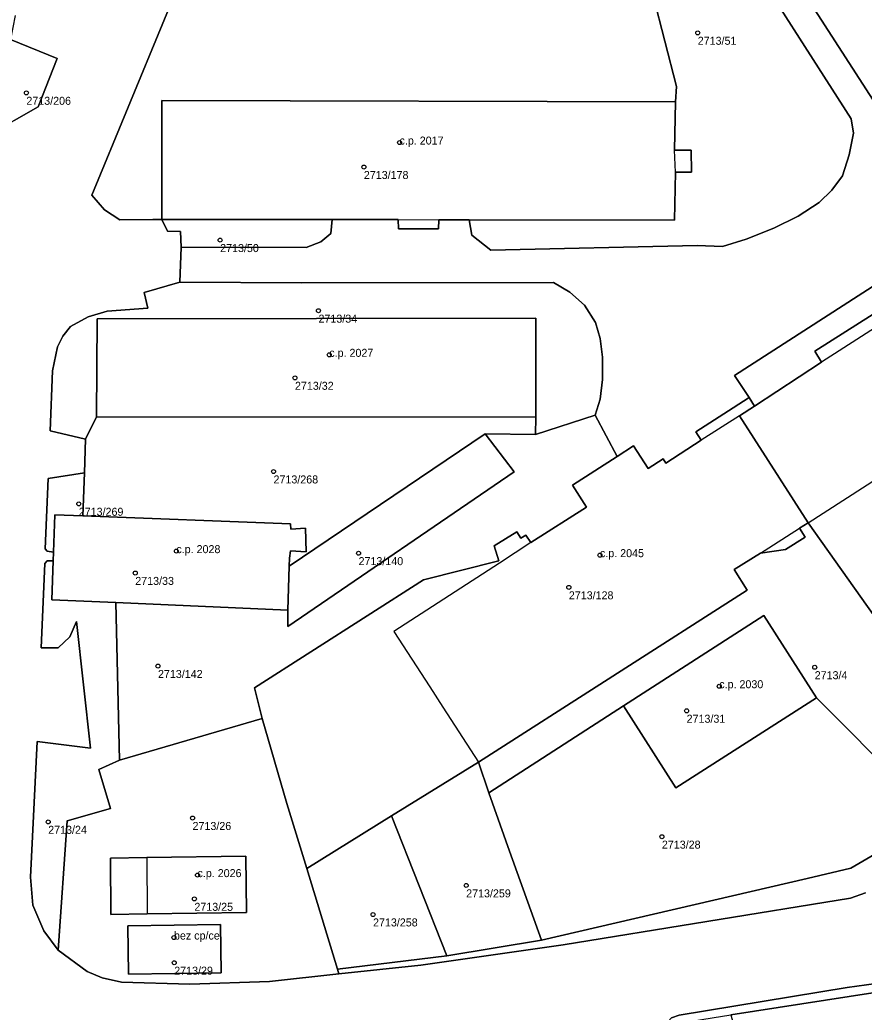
# Model space of a CAD drawing. Extents: x -878211 to -870363, y -1058464 to -1052522.
# Drawn here: x -873657.2 to -873551.6, y -1055216.6 to -1055092.6 of the extents above; entities that cross this region are included whole.
import ezdxf

# ---------------------------------------------------------------- set-up
doc = ezdxf.new("R2010")
doc.units = 0
for name, color, linetype in [('Definiční body', 7, 'Continuous'), ('Polygon budovy', 7, 'Continuous'), ('Polygon parcely', 7, 'Continuous')]:
    doc.layers.add(name, color=color, linetype=linetype)

msp = doc.modelspace()

# ---------------------------------------------------------------- linework, layer by layer
at = {"layer": 'Definiční body'}
for centre in [(-873572.44, -1055094.24994), (-873656.35, -1055101.74994), (-873609.71, -1055107.95994), (-873614.17, -1055111.01994), (-873632.13, -1055120.14994), (-873619.84, -1055128.96994), (-873618.49, -1055134.47994), (-873622.78, -1055137.35994), (-873625.46, -1055149.05994), (-873649.8, -1055153.09994), (-873637.6, -1055159.00994), (-873614.83, -1055159.26994), (-873584.66, -1055159.50994), (-873642.74, -1055161.73994), (-873588.55, -1055163.53994), (-873639.9, -1055173.36994), (-873557.82, -1055173.51994), (-873569.75, -1055175.88994), (-873573.83, -1055178.95994), (-873653.62, -1055192.83994), (-873635.58, -1055192.35994), (-873576.92, -1055194.68994), (-873634.96, -1055199.48994), (-873601.38, -1055200.77994), (-873635.35, -1055202.45994), (-873613.02, -1055204.40994), (-873637.9, -1055207.28994), (-873637.87, -1055210.43994)]:
    msp.add_circle(centre, 0.25, dxfattribs=at)
at = {"layer": 'Polygon budovy'}
for points in [[(-873575.22, -1055102.87), (-873639.41, -1055102.69), (-873639.4, -1055117.56), (-873618.15, -1055117.57), (-873609.87, -1055117.57), (-873604.81, -1055117.62), (-873601.01, -1055117.63), (-873575.33, -1055117.66), (-873575.21, -1055111.67), (-873575.33, -1055108.89)], [(-873567.23, -1055142.1), (-873558.63, -1055155.46), (-873502.45, -1055119.29), (-873505.81, -1055114.04), (-873503.72, -1055112.69), (-873505.6, -1055109.73), (-873507.7, -1055111.11), (-873511.03, -1055105.95), (-873523.99, -1055114.26), (-873527.01, -1055116.19), (-873528.52, -1055117.16), (-873533.42, -1055120.29), (-873539.17, -1055123.98), (-873556.96, -1055135.39), (-873565.33, -1055140.89)], [(-873647.52, -1055129.99), (-873647.57, -1055142.23), (-873592.66, -1055142.28), (-873592.69, -1055129.91)], [(-873578.64, -1055148.67), (-873580.47, -1055145.86), (-873582.5, -1055147.17), (-873588.08, -1055150.77), (-873586.33, -1055153.52), (-873593.29, -1055157.94), (-873597.2, -1055160.52), (-873610.41, -1055169.04), (-873605.92, -1055175.96), (-873604.3, -1055178.49), (-873599.85, -1055185.38), (-873566.26, -1055163.88), (-873567.9, -1055161.32), (-873564.6, -1055159.26), (-873559.71, -1055156.14), (-873558.63, -1055155.46), (-873567.23, -1055142.1), (-873572, -1055145.15), (-873576.44, -1055148.02), (-873576.78, -1055147.48)], [(-873652.99, -1055160.21), (-873653.15, -1055165.09), (-873645.16, -1055165.44), (-873623.66, -1055166.4), (-873623.5, -1055160.88), (-873623.46, -1055159.89), (-873623.32, -1055158.98), (-873621.4, -1055159.1), (-873621.47, -1055156.15), (-873623.3, -1055156.26), (-873623.33, -1055155.6), (-873649.29, -1055154.6), (-873652.8, -1055154.47), (-873652.95, -1055159.13)], [(-873564.16, -1055167.06), (-873581.71, -1055178.35), (-873575.16, -1055188.58), (-873557.58, -1055177.33)], [(-873641.28, -1055197.29), (-873641.25, -1055204.34), (-873628.84, -1055204.14), (-873628.94, -1055197.11)], [(-873632.08, -1055205.67), (-873643.66, -1055205.83), (-873643.59, -1055211.87), (-873632, -1055211.71)]]:
    msp.add_lwpolyline(points, close=True, dxfattribs=at)
at = {"layer": 'Polygon parcely'}
for points in [[(-873550.51, -1055102.64), (-873558.72, -1055089.92), (-873561.94, -1055084.9), (-873562.19, -1055082.74), (-873561.49, -1055080.6), (-873560.81, -1055079.76), (-873561.62, -1055078.57), (-873564.13, -1055080.14), (-873589.07, -1055041.3), (-873589.67, -1055039.58), (-873589.62, -1055037.63), (-873588.84, -1055035.84), (-873587.66, -1055034.51), (-873572.68, -1055024.84), (-873571.76, -1055024.35), (-873570.29, -1055024.12), (-873568.37, -1055024.56), (-873567.23, -1055025.12), (-873563.45, -1055022.84), (-873563.55, -1055021.39), (-873562.91, -1055019.5), (-873562.16, -1055018.26), (-873561.42, -1055017.68), (-873542.17, -1055005.27)], [(-873515.8, -1055050.92), (-873560.81, -1055079.76), (-873561.49, -1055080.6), (-873562.19, -1055082.74), (-873561.94, -1055084.9), (-873558.72, -1055089.92), (-873550.51, -1055102.64)], [(-873551.46, -1055201.71), (-873553.36, -1055202.35), (-873589.25, -1055208.21), (-873607.04, -1055210.73), (-873617.28, -1055211.83), (-873625.95, -1055212.77), (-873635.93, -1055213.11), (-873644.44, -1055212.88), (-873646.88, -1055212.32), (-873648.73, -1055211.52), (-873652.37, -1055208.85), (-873654.16, -1055206.47), (-873655.53, -1055203.24), (-873655.84, -1055199.75), (-873654.99, -1055182.81), (-873648.35, -1055183.63), (-873650.07, -1055167.82), (-873650.93, -1055169.72), (-873652.39, -1055171.1), (-873654.48, -1055171.09), (-873654.06, -1055160.56), (-873653.74, -1055160.2), (-873652.99, -1055160.21), (-873652.95, -1055159.13), (-873653.77, -1055159.03), (-873654, -1055158.73), (-873653.61, -1055149.92), (-873649.1, -1055149.21), (-873648.95, -1055145.01), (-873653.37, -1055143.99), (-873653.07, -1055136.46), (-873652.46, -1055133.5), (-873651.81, -1055132.13), (-873650.84, -1055130.96), (-873648.63, -1055129.75), (-873646.25, -1055129.01), (-873641.17, -1055128.64), (-873641.62, -1055126.69), (-873637.18, -1055125.39), (-873637, -1055121.01), (-873637.08, -1055119.07), (-873638.73, -1055119.03), (-873639.4, -1055117.56), (-873640.56, -1055117.57), (-873644.66, -1055117.62), (-873646.57, -1055116.36), (-873648.18, -1055114.52), (-873630.02, -1055070.5)], [(-873579.46, -1055083.9), (-873575.1, -1055100.96), (-873575.22, -1055102.87), (-873575.33, -1055108.89), (-873573.25, -1055108.91), (-873573.24, -1055111.67), (-873575.21, -1055111.67), (-873575.33, -1055117.66), (-873601.01, -1055117.63), (-873600.69, -1055119.54), (-873598.28, -1055121.4), (-873572.52, -1055120.84), (-873569.34, -1055120.96), (-873566.4, -1055120.01), (-873562.95, -1055118.67), (-873559.87, -1055117.14), (-873557.25, -1055115.44), (-873555.67, -1055113.92), (-873554.33, -1055112.13), (-873553.52, -1055109.51), (-873552.96, -1055106.79), (-873553.27, -1055105.01), (-873567.87, -1055082.12)], [(-873567.87, -1055082.12), (-873553.27, -1055105.01), (-873552.96, -1055106.79), (-873553.52, -1055109.51)], [(-873657.73, -1055092.1), (-873658.32, -1055095.06), (-873652.51, -1055097.46), (-873654.86, -1055103.51)], [(-873553.52, -1055109.51), (-873554.33, -1055112.13), (-873555.67, -1055113.92), (-873557.25, -1055115.44), (-873559.87, -1055117.14), (-873562.95, -1055118.67), (-873566.4, -1055120.01), (-873569.34, -1055120.96), (-873572.52, -1055120.84), (-873598.28, -1055121.4), (-873600.69, -1055119.54), (-873601.01, -1055117.63), (-873604.81, -1055117.62), (-873604.85, -1055118.73), (-873609.84, -1055118.72), (-873609.87, -1055117.57), (-873618.15, -1055117.57), (-873618.31, -1055119.33), (-873619.53, -1055120.36), (-873621.39, -1055121.08), (-873637, -1055121.01), (-873637.18, -1055125.39), (-873621.96, -1055125.47), (-873590.48, -1055125.46), (-873588.41, -1055126.65), (-873586.6, -1055128.29), (-873585.23, -1055130.42), (-873584.62, -1055132.46), (-873584.33, -1055134.76), (-873584.34, -1055137.58), (-873584.63, -1055140.01), (-873585.24, -1055142.02), (-873582.5, -1055147.17), (-873580.47, -1055145.86), (-873578.64, -1055148.67), (-873576.78, -1055147.48), (-873576.44, -1055148.02), (-873572, -1055145.15), (-873572.66, -1055144.1), (-873568.01, -1055141.1), (-873566.02, -1055139.82), (-873567.86, -1055137.05), (-873513.52, -1055102.08)], [(-873654.86, -1055103.51), (-873661.21, -1055107.07)], [(-873548.67, -1055169.5), (-873558.63, -1055155.46), (-873559.71, -1055156.14), (-873559.01, -1055157.26), (-873561.47, -1055158.82), (-873564.6, -1055159.26), (-873567.9, -1055161.32), (-873566.26, -1055163.88), (-873599.85, -1055185.38), (-873598.55, -1055189.22), (-873581.71, -1055178.35), (-873564.16, -1055167.06), (-873557.58, -1055177.33), (-873546.53, -1055188.47)], [(-873549.29, -1055196.3), (-873553.3, -1055198.61), (-873558.77, -1055199.89), (-873591.98, -1055207.63), (-873603.8, -1055209.56), (-873617.46, -1055211.24), (-873617.28, -1055211.83), (-873607.04, -1055210.73), (-873589.25, -1055208.21), (-873553.36, -1055202.35), (-873551.46, -1055201.71)], [(-873584.76, -1055223.49), (-873582.12, -1055233.14), (-873578.79, -1055232.86), (-873577.39, -1055227.54), (-873575.6, -1055227.39), (-873576.24, -1055225.24), (-873577.27, -1055221.44), (-873576.75, -1055218.45), (-873576.6, -1055218.28), (-873575.71, -1055217.31), (-873574.76, -1055216.97), (-873553.77, -1055213.55), (-873545.31, -1055212.35)]]:
    msp.add_lwpolyline(points, dxfattribs=at)
for points in [[(-873639.4, -1055117.56), (-873639.41, -1055102.69), (-873575.22, -1055102.87), (-873575.1, -1055100.96), (-873579.46, -1055083.9), (-873583.19, -1055078.26), (-873594.26, -1055085.33), (-873612.72, -1055056.43), (-873601.69, -1055049.36), (-873601.92, -1055049.01), (-873621.48, -1055062), (-873627.62, -1055068.11), (-873630.02, -1055070.5), (-873648.18, -1055114.52), (-873646.57, -1055116.36), (-873644.66, -1055117.62), (-873640.56, -1055117.57)], [(-873484.35, -1055087.68), (-873486.73, -1055089.05), (-873511.03, -1055105.95), (-873523.99, -1055114.26), (-873524.66, -1055113.35), (-873527.64, -1055115.31), (-873527.01, -1055116.19), (-873528.52, -1055117.16), (-873529.18, -1055116.25), (-873534.04, -1055119.27), (-873533.42, -1055120.29), (-873539.17, -1055123.98), (-873540.01, -1055122.71), (-873545.38, -1055126.13), (-873557.79, -1055134.04), (-873556.96, -1055135.39), (-873565.33, -1055140.89), (-873567.23, -1055142.1), (-873558.63, -1055155.46), (-873548.67, -1055169.5), (-873534.12, -1055163.51), (-873531.23, -1055161.75), (-873495.32, -1055126.27)], [(-873659.47, -1055096.49), (-873659.62, -1055097.39), (-873661.21, -1055107.07), (-873654.86, -1055103.51), (-873652.51, -1055097.46), (-873658.32, -1055095.06), (-873658.64, -1055096.63)], [(-873511.03, -1055105.95), (-873513.52, -1055102.08), (-873567.86, -1055137.05), (-873566.02, -1055139.82), (-873565.33, -1055140.89), (-873556.96, -1055135.39), (-873557.79, -1055134.04), (-873545.38, -1055126.13), (-873540.01, -1055122.71), (-873539.17, -1055123.98), (-873533.42, -1055120.29), (-873534.04, -1055119.27), (-873529.18, -1055116.25), (-873528.52, -1055117.16), (-873527.01, -1055116.19), (-873527.64, -1055115.31), (-873524.66, -1055113.35), (-873523.99, -1055114.26)], [(-873604.81, -1055117.62), (-873601.01, -1055117.63), (-873575.33, -1055117.66), (-873575.21, -1055111.67), (-873573.24, -1055111.67), (-873573.25, -1055108.91), (-873575.33, -1055108.89), (-873575.22, -1055102.87), (-873639.41, -1055102.69), (-873639.4, -1055117.56), (-873618.15, -1055117.57), (-873609.87, -1055117.57), (-873609.84, -1055118.72), (-873604.85, -1055118.73)], [(-873639.4, -1055117.56), (-873638.73, -1055119.03), (-873637.08, -1055119.07), (-873637, -1055121.01), (-873621.39, -1055121.08), (-873619.53, -1055120.36), (-873618.31, -1055119.33), (-873618.15, -1055117.57)], [(-873585.24, -1055142.02), (-873584.63, -1055140.01), (-873584.34, -1055137.58), (-873584.33, -1055134.76), (-873584.62, -1055132.46), (-873585.23, -1055130.42), (-873586.6, -1055128.29), (-873588.41, -1055126.65), (-873590.48, -1055125.46), (-873621.96, -1055125.47), (-873637.18, -1055125.39), (-873641.62, -1055126.69), (-873641.17, -1055128.64), (-873646.25, -1055129.01), (-873648.63, -1055129.75), (-873650.84, -1055130.96), (-873651.81, -1055132.13), (-873652.46, -1055133.5), (-873653.07, -1055136.46), (-873653.37, -1055143.99), (-873648.95, -1055145.01), (-873647.57, -1055142.23), (-873647.52, -1055129.99), (-873592.69, -1055129.91), (-873592.66, -1055142.28), (-873592.7, -1055144.42)], [(-873647.57, -1055142.23), (-873592.66, -1055142.28), (-873592.69, -1055129.91), (-873647.52, -1055129.99)], [(-873566.02, -1055139.82), (-873568.01, -1055141.1), (-873572.66, -1055144.1), (-873572, -1055145.15), (-873576.44, -1055148.02), (-873576.78, -1055147.48), (-873578.64, -1055148.67), (-873580.47, -1055145.86), (-873582.5, -1055147.17), (-873588.08, -1055150.77), (-873586.33, -1055153.52), (-873593.29, -1055157.94), (-873593.93, -1055157), (-873594.53, -1055157.39), (-873595.05, -1055156.58), (-873597.89, -1055158.33), (-873597.3, -1055160.21), (-873606.71, -1055162.61), (-873627.82, -1055176.07), (-873626.87, -1055179.91), (-873623.81, -1055190.52), (-873621.29, -1055198.65), (-873610.71, -1055192.1), (-873599.85, -1055185.38), (-873566.26, -1055163.88), (-873567.9, -1055161.32), (-873564.6, -1055159.26), (-873561.47, -1055158.82), (-873559.01, -1055157.26), (-873559.71, -1055156.14), (-873558.63, -1055155.46), (-873567.23, -1055142.1), (-873565.33, -1055140.89)], [(-873592.7, -1055144.42), (-873599.02, -1055144.35), (-873595.4, -1055149.08), (-873623.67, -1055168.43), (-873623.66, -1055166.4), (-873645.16, -1055165.44), (-873644.7, -1055185.12), (-873626.87, -1055179.91), (-873627.82, -1055176.07), (-873606.71, -1055162.61), (-873597.3, -1055160.21), (-873597.89, -1055158.33), (-873595.05, -1055156.58), (-873594.53, -1055157.39), (-873593.93, -1055157), (-873593.29, -1055157.94), (-873586.33, -1055153.52), (-873588.08, -1055150.77), (-873582.5, -1055147.17), (-873585.24, -1055142.02)], [(-873649.1, -1055149.21), (-873649.29, -1055154.6), (-873623.33, -1055155.6), (-873623.3, -1055156.26), (-873621.47, -1055156.15), (-873621.4, -1055159.1), (-873623.32, -1055158.98), (-873623.46, -1055159.89), (-873623.5, -1055160.88), (-873599.02, -1055144.35), (-873592.7, -1055144.42), (-873592.66, -1055142.28), (-873647.57, -1055142.23), (-873648.95, -1055145.01)], [(-873599.02, -1055144.35), (-873623.5, -1055160.88), (-873623.66, -1055166.4), (-873623.67, -1055168.43), (-873595.4, -1055149.08)], [(-873649.1, -1055149.21), (-873653.61, -1055149.92), (-873654, -1055158.73), (-873653.77, -1055159.03), (-873652.95, -1055159.13), (-873652.8, -1055154.47), (-873649.29, -1055154.6)], [(-873652.8, -1055154.47), (-873652.95, -1055159.13), (-873652.99, -1055160.21), (-873653.15, -1055165.09), (-873645.16, -1055165.44), (-873623.66, -1055166.4), (-873623.5, -1055160.88), (-873623.46, -1055159.89), (-873623.32, -1055158.98), (-873621.4, -1055159.1), (-873621.47, -1055156.15), (-873623.3, -1055156.26), (-873623.33, -1055155.6), (-873649.29, -1055154.6)], [(-873645.16, -1055165.44), (-873653.15, -1055165.09), (-873652.99, -1055160.21), (-873653.74, -1055160.2), (-873654.06, -1055160.56), (-873654.48, -1055171.09), (-873652.39, -1055171.1), (-873650.93, -1055169.72), (-873650.07, -1055167.82), (-873648.35, -1055183.63), (-873654.99, -1055182.81), (-873655.84, -1055199.75), (-873655.53, -1055203.24), (-873654.16, -1055206.47), (-873652.37, -1055208.85), (-873651.24, -1055192.7), (-873645.84, -1055191.15), (-873647.28, -1055186.28), (-873644.7, -1055185.12)], [(-873557.58, -1055177.33), (-873564.16, -1055167.06), (-873581.71, -1055178.35), (-873575.16, -1055188.58)], [(-873591.98, -1055207.63), (-873558.77, -1055199.89), (-873553.3, -1055198.61), (-873549.29, -1055196.3), (-873546.53, -1055188.47), (-873557.58, -1055177.33), (-873575.16, -1055188.58), (-873581.71, -1055178.35), (-873598.55, -1055189.22), (-873595.95, -1055196.5)], [(-873617.28, -1055211.83), (-873617.46, -1055211.24), (-873621.29, -1055198.65), (-873623.81, -1055190.52), (-873626.87, -1055179.91), (-873644.7, -1055185.12), (-873647.28, -1055186.28), (-873645.84, -1055191.15), (-873651.24, -1055192.7), (-873652.37, -1055208.85), (-873648.73, -1055211.52), (-873646.88, -1055212.32), (-873644.44, -1055212.88), (-873635.93, -1055213.11), (-873625.95, -1055212.77)], [(-873603.8, -1055209.56), (-873591.98, -1055207.63), (-873595.95, -1055196.5), (-873598.55, -1055189.22), (-873599.85, -1055185.38), (-873610.71, -1055192.1)], [(-873603.8, -1055209.56), (-873610.71, -1055192.1), (-873621.29, -1055198.65), (-873617.46, -1055211.24)], [(-873645.79, -1055204.42), (-873641.25, -1055204.34), (-873628.84, -1055204.14), (-873628.94, -1055197.11), (-873641.28, -1055197.29), (-873645.84, -1055197.36)], [(-873645.79, -1055204.42), (-873645.84, -1055197.36), (-873641.28, -1055197.29), (-873628.94, -1055197.11), (-873628.84, -1055204.14), (-873641.25, -1055204.34)], [(-873632, -1055211.71), (-873632.08, -1055205.67), (-873643.66, -1055205.83), (-873643.59, -1055211.87)], [(-873632, -1055211.71), (-873643.59, -1055211.87), (-873643.66, -1055205.83), (-873632.08, -1055205.67)], [(-873568.29, -1055216.93), (-873544.63, -1055213.26), (-873539.65, -1055219.98), (-873532.36, -1055218.22), (-873531.68, -1055216.73), (-873535.51, -1055214.23), (-873538.71, -1055212.8), (-873541.16, -1055212.22), (-873545.31, -1055212.35), (-873553.77, -1055213.55), (-873574.76, -1055216.97), (-873575.71, -1055217.31), (-873576.6, -1055218.28)], [(-873539.65, -1055219.98), (-873544.63, -1055213.26), (-873568.29, -1055216.93), (-873564.66, -1055230.16), (-873564.46, -1055230.88), (-873558.77, -1055229.24), (-873553.79, -1055246.78), (-873559.65, -1055248.43), (-873552.09, -1055276.01), (-873543.6, -1055275.21), (-873537.94, -1055274.61), (-873548.96, -1055223.93), (-873549.33, -1055221.29), (-873538.62, -1055221.36)]]:
    msp.add_lwpolyline(points, close=True, dxfattribs=at)

# ---------------------------------------------------------------- texts
at = {"layer": 'Definiční body'}
for s, p in [('2713/51', (-873572.44, -1055095.739)), ('2713/206', (-873656.35, -1055103.239)), ('c.p. 2017', (-873609.71, -1055108.21)), ('2713/178', (-873614.17, -1055112.509)), ('2713/50', (-873632.13, -1055121.639)), ('2713/34', (-873619.84, -1055130.459)), ('c.p. 2027', (-873618.49, -1055134.73)), ('2713/32', (-873622.78, -1055138.849)), ('2713/268', (-873625.46, -1055150.549)), ('2713/269', (-873649.8, -1055154.589)), ('c.p. 2028', (-873637.6, -1055159.26)), ('c.p. 2045', (-873584.66, -1055159.76)), ('2713/140', (-873614.83, -1055160.759)), ('2713/33', (-873642.74, -1055163.229)), ('2713/128', (-873588.55, -1055165.029)), ('2713/142', (-873639.9, -1055174.859)), ('2713/4', (-873557.82, -1055175.009)), ('c.p. 2030', (-873569.75, -1055176.139)), ('2713/31', (-873573.83, -1055180.449)), ('2713/26', (-873635.58, -1055193.849)), ('2713/24', (-873653.62, -1055194.329)), ('2713/28', (-873576.92, -1055196.179)), ('c.p. 2026', (-873634.96, -1055199.74)), ('2713/259', (-873601.38, -1055202.269)), ('2713/25', (-873635.35, -1055203.949)), ('2713/258', (-873613.02, -1055205.899)), ('bez cp/ce', (-873637.9, -1055207.54)), ('2713/29', (-873637.87, -1055211.929))]:
    msp.add_text(s, height=0.999996, dxfattribs=at).set_placement(p)

doc.saveas('drawing.dxf')
